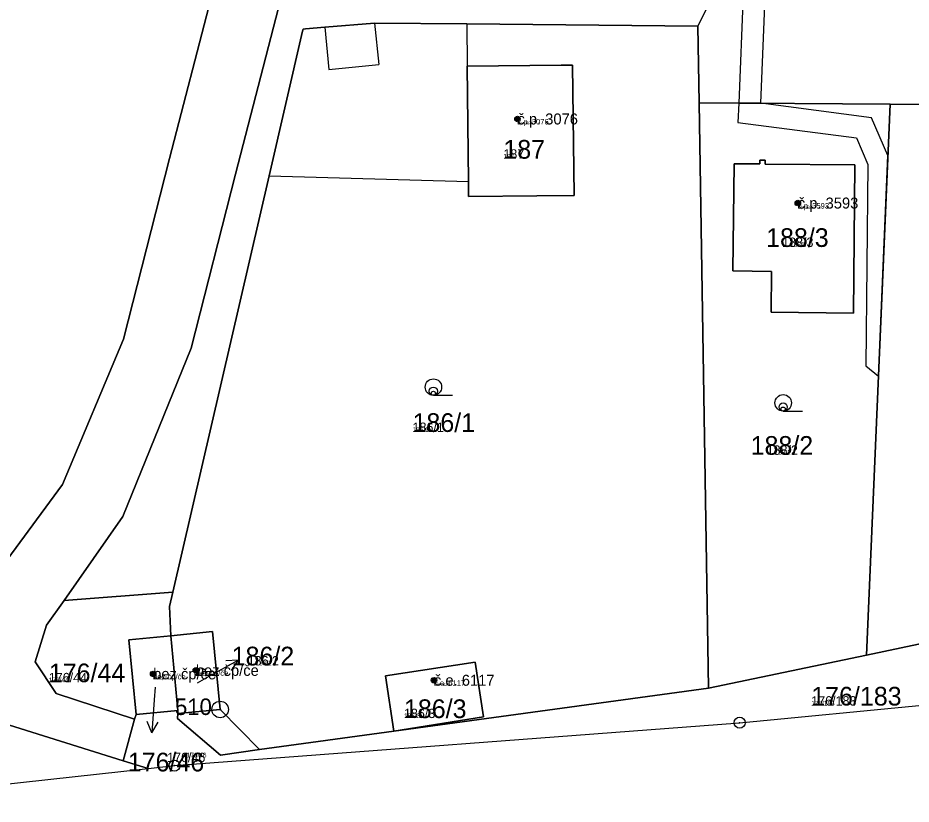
# Model space of a CAD drawing. Extents: x -759873 to -758487, y -975024 to -973516.
# Drawn here: x -759380.1 to -759298.9, y -974975.7 to -974904.2 of the extents above; entities that cross this region are included whole.
import ezdxf

# ---------------------------------------------------------------- set-up
doc = ezdxf.new("R2010")
doc.units = 0
for name, color, linetype in [('KAT_01_hranice KU', 7, 'Continuous'), ('KAT_02_hranice parcel', 7, 'Continuous'), ('KAT_03_1000_st čísla parcelní', 7, 'Continuous'), ('KAT_03_1000_čísla parcelní', 7, 'Continuous'), ('KAT_03_1000_čísla popisná', 7, 'Continuous'), ('KAT_03_250_st čísla parcelní', 7, 'Continuous'), ('KAT_03_250_čísla parcelní', 7, 'Continuous'), ('KAT_03_250_čísla popisná', 7, 'Continuous'), ('KAT_03_500_st čísla parcelní', 7, 'Continuous'), ('KAT_03_500_čísla parcelní', 7, 'Continuous'), ('KAT_03_500_čísla popisná', 7, 'Continuous'), ('KAT_04_vnitřní kresba', 7, 'Continuous'), ('KAT_05_1000_značky kultur', 7, 'Continuous'), ('KAT_05_250_značky kultur', 7, 'Continuous'), ('KAT_05_500_značky kultur', 7, 'Continuous'), ('KAT_07_1000_značky budov', 7, 'Continuous'), ('KAT_07_250_značky budov', 7, 'Continuous'), ('KAT_07_500_značky budov', 7, 'Continuous'), ('KAT_10_věcná břemena', 7, 'Continuous'), ('KAT_11_značky bodu BP', 7, 'Continuous'), ('KAT_12_pomocná šipka', 7, 'Continuous'), ('KAT_14_plocha_budovy', 7, 'Continuous'), ('KAT_14_plocha_pozemek', 7, 'Continuous')]:
    doc.layers.add(name, color=color, linetype=linetype)

msp = doc.modelspace()

# ---------------------------------------------------------------- linework, layer by layer
at = {"layer": 'KAT_01_hranice KU'}
msp.add_lwpolyline([(-759474.45, -974968.85), (-759451.25, -974967.2), (-759419, -974971.89), (-759409.67, -974973.58), (-759397.92, -974975.71), (-759368.31, -974972.47), (-759365.9, -974972.21), (-759314.5, -974968.3), (-759297.56, -974966.67), (-759265.92, -974955.52), (-759246.78, -974946.32), (-759217.8, -974939.47), (-759196.16, -974930.91), (-759186.66, -974926.27), (-759165.4, -974915.9)], dxfattribs=at)
at = {"layer": 'KAT_02_hranice parcel'}
for p, q in [((-759318.3, -974904.94), (-759315.57, -974899.46)), ((-759318.19, -974911.9), (-759318.3, -974904.94)), ((-759317.33, -974965.16), (-759318.19, -974911.9)), ((-759318.19, -974911.9), (-759300.82, -974912.03)), ((-759300.82, -974912.03), (-759302.97, -974962.15)), ((-759366.06, -974956.42), (-759375.95, -974957.19)), ((-759365.61, -974967.2), (-759366.24, -974960.39)), ((-759302.97, -974962.15), (-759317.33, -974965.16)), ((-759369.38, -974967.57), (-759365.61, -974967.2)), ((-759365.59, -974967.47), (-759365.61, -974967.2)), ((-759369.55, -974967.98), (-759370.58, -974971.76)), ((-759369.55, -974967.98), (-759369.38, -974967.57)), ((-759365.9, -974972.21), (-759314.5, -974968.3)), ((-759368.31, -974972.47), (-759370.58, -974971.76)), ((-759368.31, -974972.47), (-759365.9, -974972.21))]:
    msp.add_line(p, q, dxfattribs=at)
for points in [[(-759467.3, -974964.08), (-759451.99, -974965.37), (-759433.11, -974966.94), (-759416.3, -974968.32), (-759412.46, -974968.14), (-759399.94, -974965.73), (-759391.02, -974962.14), (-759382.69, -974955.57), (-759376.09, -974946.64), (-759370.55, -974933.42), (-759366.36, -974916.98), (-759362.58, -974902.33), (-759358.29, -974892.31), (-759352.2, -974884.34), (-759346.29, -974878.82), (-759339, -974873.54), (-759338.12, -974871.04), (-759340.2, -974868.94), (-759382.65, -974867.41), (-759382.75, -974872.45), (-759417.43, -974871.08), (-759416.91, -974861.33)], [(-759356.45, -974903.28), (-759360.35, -974918.39), (-759364.39, -974934.22), (-759370.59, -974949.54), (-759375.95, -974957.19)], [(-759366.06, -974956.42), (-759357.3, -974918.56), (-759354.25, -974905.38), (-759354.21, -974905.21), (-759354, -974905.17), (-759352.23, -974905.04), (-759347.72, -974904.65), (-759339.3, -974904.73), (-759318.3, -974904.94)], [(-759329.69, -974908.48), (-759329.56, -974920.35), (-759332.94, -974920.38), (-759339.16, -974920.44), (-759339.17, -974919.07), (-759339.27, -974908.58), (-759330.72, -974908.49), (-759329.69, -974908.48)], [(-759300.82, -974912.03), (-759294.25, -974912.08), (-759270.6, -974912.26)], [(-759311.6, -974927.27), (-759315.11, -974927.21), (-759315.01, -974917.45), (-759312.66, -974917.47), (-759312.67, -974917.13), (-759312.19, -974917.13), (-759312.19, -974917.48), (-759304.04, -974917.54), (-759304.14, -974931.06), (-759311.63, -974930.95), (-759311.6, -974927.27)], [(-759314.5, -974968.3), (-759297.56, -974966.67), (-759265.92, -974955.52), (-759246.78, -974946.32)], [(-759266.42, -974952.62), (-759286.56, -974959.86), (-759298.23, -974961.16), (-759302.97, -974962.15)], [(-759366.24, -974960.39), (-759366.36, -974957.74), (-759366.06, -974956.42)], [(-759375.95, -974957.19), (-759377.53, -974959.44), (-759378.57, -974962.77), (-759376.67, -974965.64), (-759369.55, -974967.98)], [(-759366.24, -974960.39), (-759362.44, -974960.02), (-759361.75, -974967.1), (-759365.59, -974967.47)], [(-759369.38, -974967.57), (-759370.04, -974960.76), (-759366.24, -974960.39)], [(-759338.56, -974962.78), (-759337.79, -974967.78), (-759345.94, -974969.06), (-759346.72, -974964.04), (-759338.56, -974962.78)], [(-759317.33, -974965.16), (-759345.94, -974969.06), (-759358.16, -974970.73), (-759361.73, -974971.24), (-759365.62, -974967.92), (-759365.59, -974967.47)], [(-759370.58, -974971.76), (-759383.06, -974967.86), (-759386.03, -974967.21), (-759388.07, -974967.65), (-759397.54, -974971.59), (-759409.67, -974973.58)], [(-759409.67, -974973.58), (-759397.92, -974975.71), (-759368.31, -974972.47)]]:
    msp.add_lwpolyline(points, dxfattribs=at)
at = {"layer": 'KAT_03_1000_čísla popisná'}
for centre in [(-759334.71, -974913.38), (-759309.21, -974921.03), (-759363.96, -974963.54), (-759367.84, -974963.86), (-759342.3, -974964.44)]:
    msp.add_circle(centre, 0.25, dxfattribs=at)
at = {"layer": 'KAT_03_250_čísla popisná'}
for centre in [(-759334.71, -974913.38), (-759309.21, -974921.03), (-759367.84, -974963.86), (-759363.96, -974963.54), (-759342.3, -974964.44)]:
    msp.add_circle(centre, 0.0625, dxfattribs=at)
at = {"layer": 'KAT_03_500_čísla popisná'}
for centre in [(-759334.71, -974913.38), (-759309.21, -974921.03), (-759367.84, -974963.86), (-759363.96, -974963.54), (-759342.3, -974964.44)]:
    msp.add_circle(centre, 0.125, dxfattribs=at)
at = {"layer": 'KAT_04_vnitřní kresba'}
for p, q in [((-759347.72, -974904.65), (-759347.32, -974908.43)), ((-759339.3, -974904.73), (-759339.27, -974908.58)), ((-759352.23, -974905.04), (-759351.85, -974908.87)), ((-759351.85, -974908.87), (-759347.32, -974908.43)), ((-759357.3, -974918.56), (-759339.17, -974919.07)), ((-759361.75, -974967.1), (-759358.16, -974970.73))]:
    msp.add_line(p, q, dxfattribs=at)
at = {"layer": 'KAT_05_1000_značky kultur'}
for p, q in [((-759342.353, -974938.52), (-759340.603, -974938.52)), ((-759310.543, -974939.96), (-759308.793, -974939.96))]:
    msp.add_line(p, q, dxfattribs=at)
for centre in [(-759342.353, -974937.77), (-759310.543, -974939.21)]:
    msp.add_circle(centre, 0.75, dxfattribs=at)
at = {"layer": 'KAT_05_250_značky kultur'}
for p, q in [((-759342.358, -974938.52), (-759341.921, -974938.52)), ((-759310.548, -974939.96), (-759310.111, -974939.96))]:
    msp.add_line(p, q, dxfattribs=at)
for centre in [(-759342.358, -974938.332), (-759310.548, -974939.772)]:
    msp.add_circle(centre, 0.187, dxfattribs=at)
at = {"layer": 'KAT_05_500_značky kultur'}
for p, q in [((-759342.356, -974938.52), (-759341.481, -974938.52)), ((-759310.547, -974939.96), (-759309.672, -974939.96))]:
    msp.add_line(p, q, dxfattribs=at)
for centre in [(-759342.356, -974938.145), (-759310.546, -974939.585)]:
    msp.add_circle(centre, 0.375, dxfattribs=at)
at = {"layer": 'KAT_07_1000_značky budov'}
for centre in [(-759334.717, -974913.379), (-759309.217, -974921.029), (-759363.967, -974963.539), (-759367.847, -974963.859), (-759342.307, -974964.439)]:
    msp.add_circle(centre, 0.175, dxfattribs=at)
at = {"layer": 'KAT_07_250_značky budov'}
for centre in [(-759334.712, -974913.38), (-759309.212, -974921.03), (-759367.842, -974963.86), (-759363.962, -974963.54), (-759342.302, -974964.44)]:
    msp.add_circle(centre, 0.0437, dxfattribs=at)
at = {"layer": 'KAT_07_500_značky budov'}
for centre in [(-759334.713, -974913.38), (-759309.213, -974921.03), (-759367.843, -974963.86), (-759363.963, -974963.54), (-759342.303, -974964.44)]:
    msp.add_circle(centre, 0.0875, dxfattribs=at)
at = {"layer": 'KAT_10_věcná břemena'}
for points in [[(-759316.58, -974901.48), (-759314.39, -974901.56), (-759314.17, -974901.97), (-759314.59, -974911.93), (-759312.59, -974911.94), (-759312.15, -974901.51), (-759313.13, -974899.64), (-759315.57, -974899.46)], [(-759301.88, -974936.77), (-759301.02, -974916.7), (-759302.5, -974913.27), (-759312.59, -974911.94), (-759314.59, -974911.93), (-759314.67, -974913.7), (-759303.88, -974915.11), (-759302.84, -974917.52), (-759303.04, -974935.85)]]:
    msp.add_lwpolyline(points, close=True, dxfattribs=at)
at = {"layer": 'KAT_11_značky bodu BP'}
for centre, radius in [((-759361.75, -974967.1), 0.75), ((-759361.75, -974967.1), 0.03), ((-759314.5, -974968.3), 0.5), ((-759314.5, -974968.3), 0.0303), ((-759365.9, -974972.21), 0.5), ((-759365.9, -974972.21), 0.0303)]:
    msp.add_circle(centre, radius, dxfattribs=at)
at = {"layer": 'KAT_12_pomocná šipka'}
for p, q in [((-759362.74, -974964.07), (-759360.115, -974962.615)), ((-759360.115, -974962.615), (-759361.234, -974962.663)), ((-759360.115, -974962.615), (-759360.748, -974963.539)), ((-759363.8, -974964.66), (-759362.74, -974964.07)), ((-759367.65, -974965.08), (-759367.74, -974966.23)), ((-759367.74, -974966.23), (-759367.949, -974969.224)), ((-759367.949, -974969.224), (-759368.379, -974968.19)), ((-759367.949, -974969.224), (-759367.38, -974968.26))]:
    msp.add_line(p, q, dxfattribs=at)
at = {"layer": 'KAT_14_plocha_budovy'}
for points in [[(-759330.72, -974908.49), (-759339.27, -974908.58), (-759339.17, -974919.07), (-759339.16, -974920.44), (-759332.94, -974920.38), (-759329.56, -974920.35), (-759329.69, -974908.48)], [(-759315.11, -974927.21), (-759311.6, -974927.27), (-759311.63, -974930.95), (-759304.14, -974931.06), (-759304.04, -974917.54), (-759312.19, -974917.48), (-759312.19, -974917.13), (-759312.67, -974917.13), (-759312.66, -974917.47), (-759315.01, -974917.45)], [(-759366.24, -974960.39), (-759365.61, -974967.2), (-759365.59, -974967.47), (-759361.75, -974967.1), (-759362.44, -974960.02)], [(-759366.24, -974960.39), (-759370.04, -974960.76), (-759369.38, -974967.57), (-759365.61, -974967.2)], [(-759338.56, -974962.78), (-759346.72, -974964.04), (-759345.94, -974969.06), (-759337.79, -974967.78)]]:
    msp.add_lwpolyline(points, close=True, dxfattribs=at)
at = {"layer": 'KAT_14_plocha_pozemek'}
for points in [[(-759467.3, -974964.08), (-759451.99, -974965.37), (-759433.11, -974966.94), (-759416.3, -974968.32), (-759412.46, -974968.14), (-759399.94, -974965.73), (-759391.02, -974962.14), (-759382.69, -974955.57), (-759376.09, -974946.64), (-759370.55, -974933.42), (-759366.36, -974916.98), (-759362.58, -974902.33), (-759358.29, -974892.31), (-759352.2, -974884.34), (-759346.29, -974878.82), (-759339, -974873.54), (-759338.12, -974871.04), (-759340.2, -974868.94), (-759382.65, -974867.41), (-759382.75, -974872.45), (-759417.43, -974871.08), (-759416.91, -974861.33)], [(-759416.91, -974861.33), (-759417.43, -974871.08), (-759382.75, -974872.45), (-759382.65, -974867.41), (-759340.2, -974868.94), (-759338.12, -974871.04), (-759339, -974873.54), (-759346.29, -974878.82), (-759352.2, -974884.34), (-759358.29, -974892.31), (-759362.58, -974902.33), (-759366.36, -974916.98), (-759370.55, -974933.42), (-759376.09, -974946.64), (-759382.69, -974955.57), (-759391.02, -974962.14), (-759399.94, -974965.73), (-759412.46, -974968.14), (-759416.3, -974968.32), (-759433.11, -974966.94), (-759451.99, -974965.37), (-759467.3, -974964.08)], [(-759383.06, -974967.86), (-759370.58, -974971.76), (-759369.55, -974967.98), (-759376.67, -974965.64), (-759378.57, -974962.77), (-759377.53, -974959.44), (-759375.95, -974957.19), (-759370.59, -974949.54), (-759364.39, -974934.22), (-759360.35, -974918.39), (-759356.45, -974903.28), (-759353.36, -974895.77), (-759350.24, -974891.15), (-759345.07, -974887.79), (-759339.46, -974882.78), (-759339.8, -974881.64), (-759332.95, -974877.29), (-759323.1, -974873.6), (-759309.63, -974871.79), (-759306.19, -974871.77), (-759306.31, -974877.26), (-759289.39, -974877.59)], [(-759298.23, -974961.16), (-759302.97, -974962.15), (-759317.33, -974965.16), (-759345.94, -974969.06), (-759358.16, -974970.73), (-759361.73, -974971.24), (-759365.62, -974967.92), (-759365.59, -974967.47), (-759365.61, -974967.2), (-759369.38, -974967.57), (-759369.55, -974967.98), (-759370.58, -974971.76), (-759368.31, -974972.47), (-759365.9, -974972.21), (-759314.5, -974968.3), (-759297.56, -974966.67)]]:
    msp.add_lwpolyline(points, dxfattribs=at)
for points in [[(-759318.3, -974904.94), (-759318.19, -974911.9), (-759300.82, -974912.03), (-759294.25, -974912.08), (-759270.6, -974912.26), (-759273.27, -974884.11), (-759309.11, -974884.68), (-759315.57, -974899.46)], [(-759315.57, -974899.46), (-759315.85, -974899.09), (-759339.51, -974898.3), (-759348.18, -974901.19), (-759355.13, -974902.7), (-759356.45, -974903.28), (-759360.35, -974918.39), (-759364.39, -974934.22), (-759370.59, -974949.54), (-759375.95, -974957.19), (-759366.06, -974956.42), (-759357.3, -974918.56), (-759354.25, -974905.38), (-759354.21, -974905.21), (-759354, -974905.17), (-759352.23, -974905.04), (-759347.72, -974904.65), (-759339.3, -974904.73), (-759318.3, -974904.94)], [(-759361.75, -974967.1), (-759365.59, -974967.47), (-759365.62, -974967.92), (-759361.73, -974971.24), (-759358.16, -974970.73), (-759345.94, -974969.06), (-759317.33, -974965.16), (-759318.19, -974911.9), (-759318.3, -974904.94), (-759339.3, -974904.73), (-759347.72, -974904.65), (-759352.23, -974905.04), (-759354, -974905.17), (-759354.21, -974905.21), (-759354.25, -974905.38), (-759357.3, -974918.56), (-759366.06, -974956.42), (-759366.36, -974957.74), (-759366.24, -974960.39), (-759362.44, -974960.02)], [(-759329.69, -974908.48), (-759329.56, -974920.35), (-759332.94, -974920.38), (-759339.16, -974920.44), (-759339.17, -974919.07), (-759339.27, -974908.58), (-759330.72, -974908.49)], [(-759329.69, -974908.48), (-759330.72, -974908.49), (-759339.27, -974908.58), (-759339.17, -974919.07), (-759339.16, -974920.44), (-759332.94, -974920.38), (-759329.56, -974920.35)], [(-759302.97, -974962.15), (-759300.82, -974912.03), (-759318.19, -974911.9), (-759317.33, -974965.16)], [(-759300.82, -974912.03), (-759302.97, -974962.15), (-759298.23, -974961.16), (-759286.56, -974959.86), (-759266.42, -974952.62), (-759270.6, -974912.26), (-759294.25, -974912.08)], [(-759311.6, -974927.27), (-759311.63, -974930.95), (-759304.14, -974931.06), (-759304.04, -974917.54), (-759312.19, -974917.48), (-759312.19, -974917.13), (-759312.67, -974917.13), (-759312.66, -974917.47), (-759315.01, -974917.45), (-759315.11, -974927.21)], [(-759311.6, -974927.27), (-759315.11, -974927.21), (-759315.01, -974917.45), (-759312.66, -974917.47), (-759312.67, -974917.13), (-759312.19, -974917.13), (-759312.19, -974917.48), (-759304.04, -974917.54), (-759304.14, -974931.06), (-759311.63, -974930.95)], [(-759366.24, -974960.39), (-759366.36, -974957.74), (-759366.06, -974956.42), (-759375.95, -974957.19), (-759377.53, -974959.44), (-759378.57, -974962.77), (-759376.67, -974965.64), (-759369.55, -974967.98), (-759369.38, -974967.57), (-759370.04, -974960.76)], [(-759366.24, -974960.39), (-759365.61, -974967.2), (-759365.59, -974967.47), (-759361.75, -974967.1), (-759362.44, -974960.02)], [(-759365.61, -974967.2), (-759366.24, -974960.39), (-759370.04, -974960.76), (-759369.38, -974967.57)], [(-759338.56, -974962.78), (-759346.72, -974964.04), (-759345.94, -974969.06), (-759337.79, -974967.78)], [(-759338.56, -974962.78), (-759337.79, -974967.78), (-759345.94, -974969.06), (-759346.72, -974964.04)], [(-759383.06, -974967.86), (-759386.03, -974967.21), (-759388.07, -974967.65), (-759397.54, -974971.59), (-759409.67, -974973.58), (-759397.92, -974975.71), (-759368.31, -974972.47), (-759370.58, -974971.76)]]:
    msp.add_lwpolyline(points, close=True, dxfattribs=at)

# ---------------------------------------------------------------- texts
at = {"layer": 'KAT_03_1000_st čísla parcelní'}
for s, p in [('187', (-759335.99, -974916.99)), ('188/3', (-759312.093, -974925.02)), ('186/2', (-759360.703, -974963.09)), ('186/3', (-759345.03, -974967.88)), ('176/46', (-759370.151, -974972.733))]:
    msp.add_text(s, height=1.7, dxfattribs=at).set_placement(p)
at = {"layer": 'KAT_03_1000_čísla parcelní'}
for s, p in [('186/1', (-759344.25, -974941.85)), ('188/2', (-759313.503, -974943.929)), ('176/44', (-759377.33, -974964.62)), ('176/183', (-759307.99, -974966.74))]:
    msp.add_text(s, height=1.7, dxfattribs=at).set_placement(p)
at = {"layer": 'KAT_03_1000_čísla popisná'}
for s, p in [('č.p. 3076', (-759334.71, -974913.88)), ('č.p. 3593', (-759309.21, -974921.53)), ('bez čp/če', (-759367.84, -974964.36)), ('bez čp/če', (-759363.96, -974964.04)), ('č.e. 6117', (-759342.3, -974964.94))]:
    msp.add_text(s, height=1, dxfattribs=at).set_placement(p)
at = {"layer": 'KAT_03_250_st čísla parcelní'}
for s, p in [('187', (-759335.99, -974916.99)), ('188/3', (-759309.905, -974925.02)), ('186/2', (-759358.522, -974963.09)), ('186/3', (-759345.03, -974967.88)), ('176/46', (-759364.786, -974971.458))]:
    msp.add_text(s, height=0.425, dxfattribs=at).set_placement(p)
at = {"layer": 'KAT_03_250_čísla parcelní'}
for s, p in [('186/1', (-759344.25, -974941.85)), ('188/2', (-759311.322, -974943.929)), ('176/44', (-759377.33, -974964.62)), ('176/183', (-759307.99, -974966.74))]:
    msp.add_text(s, height=0.425, dxfattribs=at).set_placement(p)
at = {"layer": 'KAT_03_250_čísla popisná'}
for s, p in [('č.p. 3076', (-759334.71, -974913.88)), ('č.p. 3593', (-759309.21, -974921.53)), ('bez čp/če', (-759367.84, -974964.36)), ('bez čp/če', (-759363.96, -974964.04)), ('č.e. 6117', (-759342.3, -974964.94))]:
    msp.add_text(s, height=0.25, dxfattribs=at).set_placement(p)
at = {"layer": 'KAT_03_500_st čísla parcelní'}
for s, p in [('187', (-759335.99, -974916.99)), ('188/3', (-759310.635, -974925.02)), ('186/2', (-759359.249, -974963.09)), ('186/3', (-759345.03, -974967.88)), ('176/46', (-759366.574, -974971.883))]:
    msp.add_text(s, height=0.85, dxfattribs=at).set_placement(p)
at = {"layer": 'KAT_03_500_čísla parcelní'}
for s, p in [('186/1', (-759344.25, -974941.85)), ('188/2', (-759312.049, -974943.929)), ('176/44', (-759377.33, -974964.62)), ('176/183', (-759307.99, -974966.74))]:
    msp.add_text(s, height=0.85, dxfattribs=at).set_placement(p)
at = {"layer": 'KAT_03_500_čísla popisná'}
for s, p in [('č.p. 3076', (-759334.71, -974913.88)), ('č.p. 3593', (-759309.21, -974921.53)), ('bez čp/če', (-759367.84, -974964.36)), ('bez čp/če', (-759363.96, -974964.04)), ('č.e. 6117', (-759342.3, -974964.94))]:
    msp.add_text(s, height=0.5, dxfattribs=at).set_placement(p)
at = {"layer": 'KAT_11_značky bodu BP'}
msp.add_text('510', height=1.5, dxfattribs=at).set_placement((-759365.853, -974967.6))

doc.saveas('drawing.dxf')
